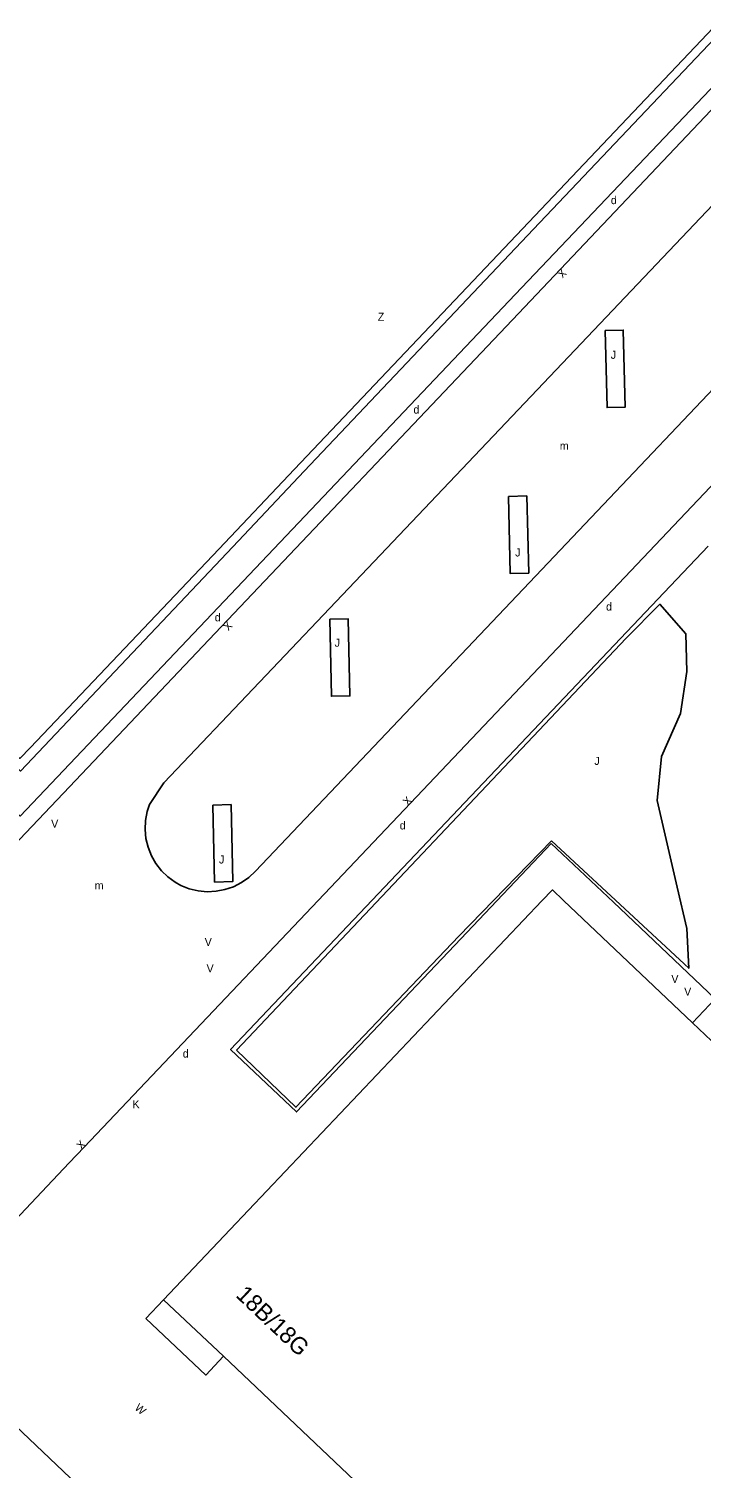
# Model space of a CAD drawing. Extents: x 134999 to 136502, y 457398 to 459002.
# Drawn here: x 135168.9 to 135210.9, y 457632.9 to 457722.8 of the extents above; entities that cross this region are included whole.
import ezdxf

# ---------------------------------------------------------------- set-up
doc = ezdxf.new("R2010")
doc.units = 0
for name, color, linetype in [('RI_DGTB_2', 7, 'Continuous'), ('RI_DGTB_29', 7, 'Continuous'), ('RI_DGTB_30', 7, 'Continuous'), ('RI_DGTB_31', 7, 'Continuous'), ('RI_DGTB_32', 7, 'Continuous'), ('RI_DGTB_35', 7, 'Continuous'), ('RI_DGTB_43', 7, 'Continuous'), ('RI_DGTB_48', 7, 'Continuous'), ('RI_DGTB_49', 7, 'Continuous'), ('RI_DGTB_53', 7, 'Continuous'), ('RI_DGTB_55', 7, 'Continuous'), ('RI_DGTB_7', 7, 'Continuous')]:
    doc.layers.add(name, color=color, linetype=linetype)

msp = doc.modelspace()

# ---------------------------------------------------------------- linework, layer by layer
at = {"layer": 'RI_DGTB_2'}
msp.add_line((135177.295, 457643.391), (135181.04, 457639.866), dxfattribs=at)
for points in [[(135210.329, 457660.69), (135202.273, 457668.333), (135201.579, 457668.993), (135200.908, 457668.301), (135181.463, 457647.779), (135177.295, 457643.391)], [(135226.442, 457645.405), (135225.736, 457646.074), (135210.329, 457660.69)], [(135181.04, 457639.866), (135196.989, 457624.734), (135202.187, 457619.811), (135206.755, 457624.643)]]:
    msp.add_lwpolyline(points, dxfattribs=at)
at = {"layer": 'RI_DGTB_48'}
for p, q in [((135181.856, 457658.984), (135206.169, 457684.723)), ((135195.726, 457666.104), (135201.509, 457672.052))]:
    msp.add_line(p, q, dxfattribs=at)
for points in [[(135217.905, 457725.811), (135199.256, 457706.175), (135168.348, 457673.597), (135167.58, 457674.328)], [(135201.509, 457672.052), (135210.089, 457664.094), (135209.961, 457666.584), (135209.358, 457669.154), (135208.106, 457674.584), (135208.378, 457677.322), (135209.563, 457680), (135209.97, 457682.635), (135209.896, 457684.976), (135208.288, 457686.833), (135206.169, 457684.723)], [(135181.856, 457658.984), (135185.557, 457655.416), (135195.726, 457666.104)], [(135210.329, 457660.69), (135211.735, 457662.19)]]:
    msp.add_lwpolyline(points, dxfattribs=at)
at = {"layer": 'RI_DGTB_49'}
msp.add_line((135181.615, 457690.417), (135186.082, 457695.143), dxfattribs=at)
for points in [[(135186.082, 457695.143), (135200.397, 457710.254), (135216.39, 457727.14), (135216.283, 457730.319)], [(135181.615, 457690.417), (135168.359, 457676.409), (135161.427, 457683.018)]]:
    msp.add_lwpolyline(points, dxfattribs=at)
at = {"layer": 'RI_DGTB_53'}
for p, q in [((135176.419, 457674.318), (135177.32, 457675.67)), ((135195.857, 457665.932), (135201.498, 457671.883)), ((135171.412, 457651.939), (135170.031, 457650.479))]:
    msp.add_line(p, q, dxfattribs=at)
for points in [[(135220.093, 457726.805), (135199.46, 457704.991), (135179.747, 457684.205), (135171.433, 457675.426)], [(135219.313, 457719.971), (135212.78, 457713.037), (135189.256, 457688.247), (135177.32, 457675.67)], [(135223.653, 457712.98), (135216.653, 457705.594), (135200.138, 457688.202), (135183.028, 457670.151)], [(135204.861, 457703.927), (135204.983, 457699.117), (135206.124, 457699.146), (135206.002, 457703.956), (135204.861, 457703.927)], [(135171.412, 457651.939), (135172.34, 457652.919), (135192.716, 457674.399), (135212.2, 457694.962)], [(135198.826, 457693.57), (135198.944, 457688.753), (135200.095, 457688.781), (135199.977, 457693.598), (135198.826, 457693.57)], [(135195.857, 457665.932), (135185.591, 457655.121), (135181.48, 457659.016), (135194.549, 457672.814), (135208.151, 457687.153), (135211.3, 457690.459)], [(135187.674, 457685.9), (135187.779, 457681.087), (135188.927, 457681.112), (135188.822, 457685.925), (135187.674, 457685.9)], [(135171.433, 457675.426), (135164.391, 457668.028), (135161.266, 457664.751), (135160.002, 457663.419)], [(135178.028, 457669.468), (135177.57, 457669.799), (135177.164, 457670.192), (135176.818, 457670.638), (135176.537, 457671.129), (135176.329, 457671.654), (135176.197, 457672.203), (135176.144, 457672.765), (135176.171, 457673.33), (135176.277, 457673.884), (135176.419, 457674.318)], [(135180.379, 457674.293), (135180.485, 457669.484), (135181.621, 457669.509), (135181.515, 457674.318), (135180.379, 457674.293)], [(135201.498, 457671.883), (135205.388, 457668.228), (135210.448, 457663.41), (135211.735, 457662.19)], [(135183.028, 457670.151), (135182.626, 457669.773), (135182.165, 457669.449), (135181.662, 457669.193), (135181.128, 457669.01), (135180.574, 457668.905), (135180.011, 457668.88), (135179.45, 457668.934), (135178.902, 457669.067), (135178.378, 457669.276), (135178.028, 457669.468)], [(135161.635, 457641.599), (135170.031, 457650.479)], [(135161.635, 457641.599), (135185.526, 457618.878), (135184.091, 457617.322), (135193.588, 457608.373), (135191.748, 457606.446), (135207.109, 457592.127)]]:
    msp.add_lwpolyline(points, dxfattribs=at)
at = {"layer": 'RI_DGTB_55'}
msp.add_line((135180.746, 457690.28), (135185.47, 457695.271), dxfattribs=at)
for points in [[(135185.47, 457695.271), (135215.862, 457727.337), (135215.786, 457730.099), (135197.645, 457747.306), (135159.802, 457783.181), (135142.09, 457800)], [(135180.746, 457690.28), (135168.987, 457677.894), (135168.333, 457677.205), (135139.813, 457704.27)]]:
    msp.add_lwpolyline(points, dxfattribs=at)
at = {"layer": 'RI_DGTB_7'}
msp.add_line((135177.295, 457643.391), (135176.186, 457642.225), dxfattribs=at)
msp.add_lwpolyline([(135176.186, 457642.225), (135179.928, 457638.683), (135181.04, 457639.866)], dxfattribs=at)

# ---------------------------------------------------------------- texts
at = {"layer": 'RI_DGTB_29'}
for p in [(135205.225, 457711.824), (135192.899, 457698.744), (135180.491, 457685.765), (135204.922, 457686.438), (135192.041, 457672.769), (135178.496, 457658.518)]:
    msp.add_text('d', height=0.5, dxfattribs=at).set_placement(p)
at = {"layer": 'RI_DGTB_30'}
for s, rotation, p in [('X', 226.55381, (135202.146, 457707.826)), ('X', 226.53229, (135181.277, 457685.809)), ('X', 46.50983, (135192.544, 457674.218)), ('X', 46.58154, (135172.168, 457652.737)), ('W', 318.76496, (135175.454, 457636.582))]:
    msp.add_text(s, height=0.5, rotation=rotation, dxfattribs=at).set_placement(p)
for s, p in [('V', (135170.277, 457672.873)), ('V', (135179.865, 457665.49)), ('V', (135179.982, 457663.841)), ('V', (135209, 457663.18)), ('V', (135209.8, 457662.391)), ('K', (135175.355, 457655.357))]:
    msp.add_text(s, height=0.5, dxfattribs=at).set_placement(p)
at = {"layer": 'RI_DGTB_31'}
for p in [(135205.217, 457702.164), (135199.249, 457689.818), (135187.977, 457684.18), (135204.191, 457676.799), (135180.756, 457670.64)]:
    msp.add_text('J', height=0.5, dxfattribs=at).set_placement(p)
at = {"layer": 'RI_DGTB_32'}
msp.add_text('Z', height=0.5, dxfattribs=at).set_placement((135190.673, 457704.541))
at = {"layer": 'RI_DGTB_35'}
msp.add_text('18B/18G', height=1.054, rotation=316.4595, dxfattribs=at).set_placement((135181.746, 457643.618))
at = {"layer": 'RI_DGTB_43'}
for p in [(135202.036, 457696.479), (135172.995, 457669.018)]:
    msp.add_text('m', height=0.5, dxfattribs=at).set_placement(p)

doc.saveas('drawing.dxf')
